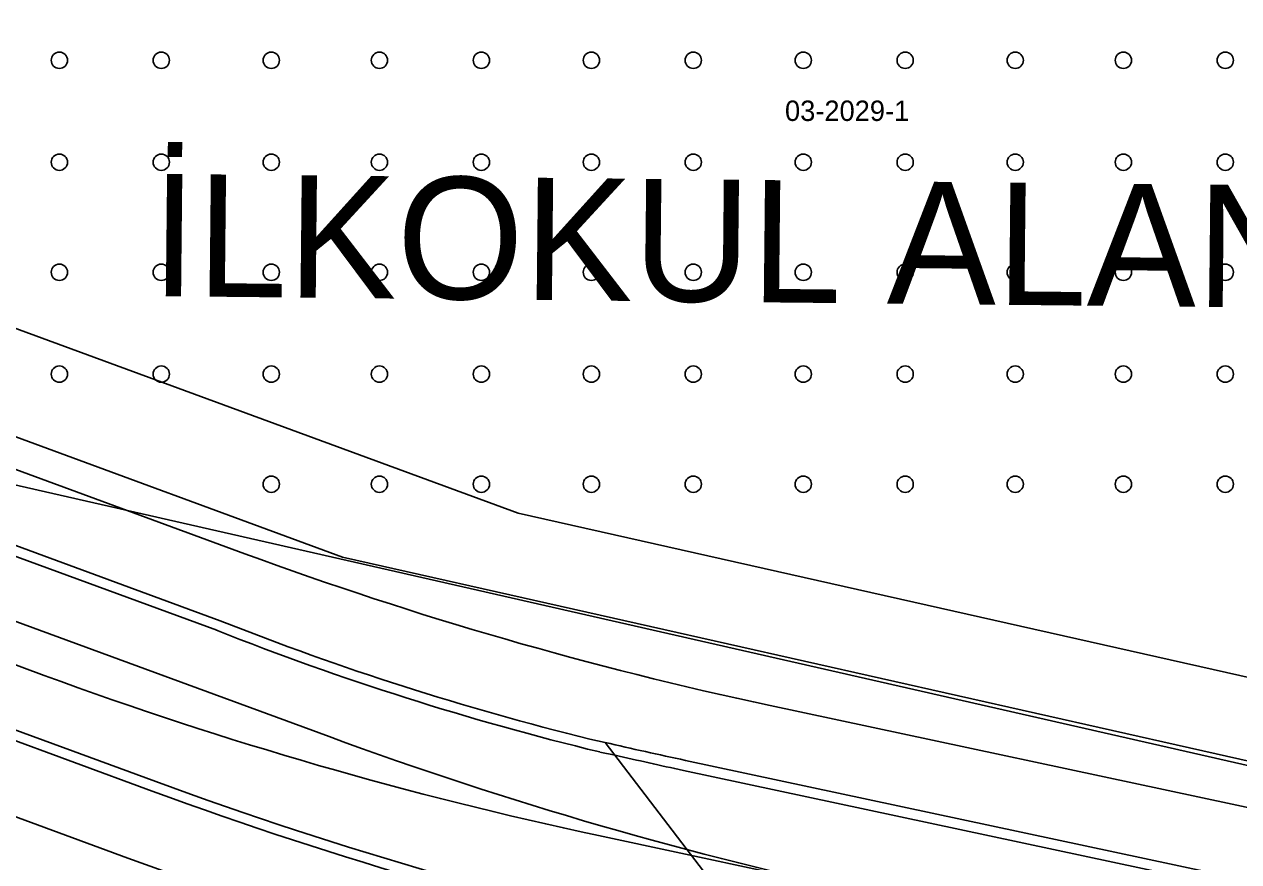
# Model space of a CAD drawing. Extents: x 413946 to 415528, y 4453939 to 4454944.
# Drawn here: x 414606.9 to 414666.5, y 4454500.5 to 4454541.6 of the extents above; entities that cross this region are included whole.
import ezdxf

# ---------------------------------------------------------------- set-up
doc = ezdxf.new("R2010")
doc.units = 0
for name, color, linetype in [('0_KADASTRO', 7, 'Continuous'), ('1_DÜZENLEME', 7, 'Continuous'), ('1_PLAN_DEĞİŞİKLİĞİ_ONAMA_SINIRI', 7, 'Continuous'), ('Level 29', 7, 'Continuous'), ('Level 33', 7, 'Continuous'), ('Level 43', 7, 'Continuous')]:
    doc.layers.add(name, color=color, linetype=linetype)

msp = doc.modelspace()

# ---------------------------------------------------------------- linework, layer by layer
at = {"layer": '0_KADASTRO'}
msp.add_lwpolyline([(414570.422, 4454546.844), (414622.707, 4454551.732), (414635.347, 4454563.829), (414640.624, 4454568.879), (414650.971, 4454571.025), (414652.698, 4454572.342), (414663.8, 4454580.81), (414698.165, 4454535.291), (414681.78, 4454517.65), (414668.319, 4454504.899), (414592.556, 4454522.128), (414579.027, 4454535.036)], close=True, dxfattribs=at)
at = {"layer": '1_DÜZENLEME'}
for p, q in [((414622.532, 4454515.431), (414584.554, 4454529.385)), ((414581.907, 4454528.759), (414617.736, 4454515.595)), ((414583.467, 4454528.186), (414617.736, 4454515.595)), ((414561.955, 4454526.502), (414607.888, 4454509.625)), ((414580.39, 4454525.588), (414616.529, 4454512.31)), ((414580.225, 4454525.116), (414616.357, 4454511.84)), ((414579.816, 4454522.07), (414621.867, 4454506.62)), ((414560.134, 4454519.713), (414611.985, 4454500.662)), ((414577.589, 4454517.562), (414613.364, 4454504.417)), ((414577.424, 4454517.089), (414613.192, 4454503.947)), ((414643.519, 4454508.146), (414728.373, 4454490.027)), ((414634.671, 4454506.5), (414635.423, 4454506.339)), ((414643.867, 4454495.29), (414635.423, 4454506.339)), ((414635.154, 4454505.867), (414635.901, 4454505.714)), ((414635.099, 4454501.764), (414648.806, 4454498.837))]:
    msp.add_line(p, q, dxfattribs=at)
for points in [[(414639.361, 4454505.455), (414735.751, 4454484.873), (414822.731, 4454466.3)], [(414639.257, 4454504.966), (414735.647, 4454484.384), (414822.627, 4454465.811)]]:
    msp.add_lwpolyline(points, dxfattribs=at)
for centre, radius, start, end in [((414683.091, 4454693.468), 189.5, 249.82553, 257.94656), ((414668.14, 4454642.239), 139.804, 248.33596, 256.14898), ((414668.14, 4454642.239), 140.304, 248.33596, 256.40259), ((414676.864, 4454697.354), 200, 249.82553, 257.94656), ((414690.153, 4454692.472), 198, 249.82553, 257.94656), ((414679.769, 4454694.689), 193.5, 256.75137, 257.94656), ((414679.769, 4454694.689), 194, 256.93104, 257.94656), ((414684.065, 4454696.839), 205.5, 249.82553, 257.94656), ((414684.065, 4454696.839), 205, 249.82553, 257.94656), ((414684.065, 4454696.839), 209, 249.82553, 257.94656)]:
    msp.add_arc(centre, radius, start, end, dxfattribs=at)
at = {"layer": '1_PLAN_DEĞİŞİKLİĞİ_ONAMA_SINIRI'}
for p, q in [((414587.542, 4454533.614), (414631.154, 4454517.59)), ((414631.154, 4454517.59), (414669.855, 4454508.876))]:
    msp.add_line(p, q, dxfattribs=at)
at = {"layer": 'Level 29'}
msp.add_line((414668.976, 4454504.974), (414622.532, 4454515.431), dxfattribs=at)
at = {"layer": 'Level 43'}
for centre in [(414608.633, 4454539.809), (414613.633, 4454539.809), (414619.033, 4454539.809), (414624.342, 4454539.809), (414629.342, 4454539.809), (414634.742, 4454539.809), (414639.742, 4454539.809), (414645.142, 4454539.809), (414650.142, 4454539.809), (414655.542, 4454539.809), (414660.851, 4454539.809), (414665.851, 4454539.809), (414608.633, 4454534.809), (414613.633, 4454534.809), (414619.033, 4454534.809), (414624.342, 4454534.809), (414629.342, 4454534.809), (414634.742, 4454534.809), (414639.742, 4454534.809), (414645.142, 4454534.809), (414650.142, 4454534.809), (414655.542, 4454534.809), (414660.851, 4454534.809), (414665.851, 4454534.809), (414608.633, 4454529.409), (414613.633, 4454529.409), (414619.033, 4454529.409), (414624.342, 4454529.409), (414629.342, 4454529.409), (414634.742, 4454529.409), (414639.742, 4454529.409), (414645.142, 4454529.409), (414650.142, 4454529.409), (414655.542, 4454529.409), (414660.851, 4454529.409), (414665.851, 4454529.409), (414608.633, 4454524.409), (414613.633, 4454524.409), (414619.033, 4454524.409), (414624.342, 4454524.409), (414629.342, 4454524.409), (414634.742, 4454524.409), (414639.742, 4454524.409), (414645.142, 4454524.409), (414650.142, 4454524.409), (414655.542, 4454524.409), (414660.851, 4454524.409), (414665.851, 4454524.409), (414619.033, 4454519.009), (414624.342, 4454519.009), (414629.342, 4454519.009), (414634.742, 4454519.009), (414639.742, 4454519.009), (414645.142, 4454519.009), (414650.142, 4454519.009), (414655.542, 4454519.009), (414660.851, 4454519.009), (414665.851, 4454519.009)]:
    msp.add_circle(centre, 0.4, dxfattribs=at)

# ---------------------------------------------------------------- texts
at = {"layer": '0_KADASTRO'}
msp.add_text('03-2029-1', height=1, dxfattribs=at).set_placement((414644.244, 4454536.833))
at = {"layer": 'Level 33'}
msp.add_text('İLKOKUL ALANI', height=6, rotation=359.4136, dxfattribs=at).set_placement((414613.116, 4454528.241))

doc.saveas('drawing.dxf')
